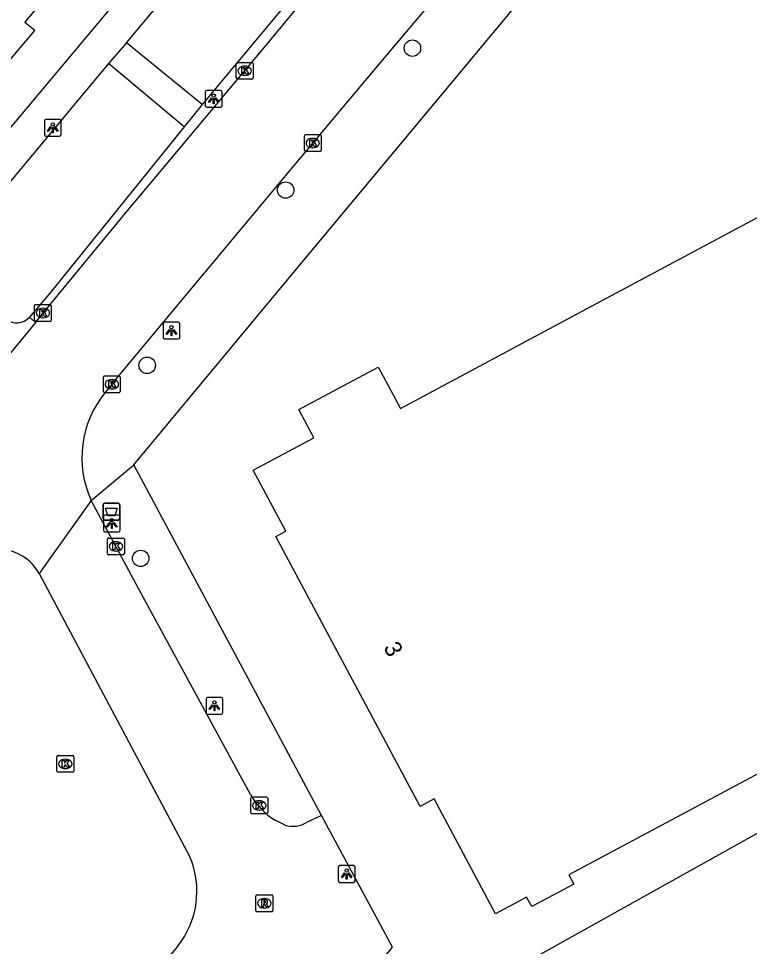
# Model space of a CAD drawing. Extents: x 162074 to 163034, y 381824 to 382557.
# Drawn here: x 162478.5 to 162521.9, y 382015.2 to 382070.3 of the extents above; entities that cross this region are included whole.
import ezdxf

# ---------------------------------------------------------------- set-up
doc = ezdxf.new("R2010")
doc.units = 0
for name, color, linetype in [('IMGEO_Afvalbak', 7, 'Continuous'), ('IMGEO_Boom', 7, 'Continuous'), ('IMGEO_Kolk', 7, 'Continuous'), ('IMGEO_Lichtpunt', 7, 'Continuous'), ('IMGEO_Pand', 7, 'Continuous'), ('IMGEO_Pand_nummerreeks', 7, 'Continuous'), ('IMGEO_Pand_vergunning_verleend', 7, 'Continuous'), ('IMGEO_Rijbaan_lokaal_open', 7, 'Continuous'), ('IMGEO_Rioolput', 7, 'Continuous'), ('IMGEO_Voetpad_open', 7, 'Continuous')]:
    doc.layers.add(name, color=color, linetype=linetype)

msp = doc.modelspace()

# ---------------------------------------------------------------- linework, layer by layer
at = {"layer": 'IMGEO_Afvalbak'}
for p, q in [((162483.482, 382040.614), (162483.482, 382041.414)), ((162483.482, 382041.414), (162483.482, 382040.614)), ((162483.582, 382041.514), (162484.372, 382041.514)), ((162484.372, 382041.514), (162483.582, 382041.514)), ((162484.472, 382041.414), (162484.472, 382040.614)), ((162484.472, 382040.614), (162484.472, 382041.414)), ((162484.372, 382040.514), (162483.582, 382040.514)), ((162483.582, 382040.514), (162484.372, 382040.514))]:
    msp.add_line(p, q, dxfattribs=at)
msp.add_lwpolyline([(162483.625, 382041.228), (162484.329, 382041.228), (162484.18, 382040.758), (162483.774, 382040.758), (162483.625, 382041.228)], dxfattribs=at)
for centre, start, end in [((162483.582, 382041.414), 90, 180), ((162483.582, 382041.414), 90, 180), ((162484.372, 382041.414), 0, 90), ((162484.372, 382041.414), 360, 90), ((162483.582, 382040.614), 180, 270), ((162483.582, 382040.614), 180, 270), ((162484.372, 382040.614), 270, 0), ((162484.372, 382040.614), 270, 0)]:
    msp.add_arc(centre, 0.1, start, end, dxfattribs=at)
at = {"layer": 'IMGEO_Boom'}
for centre in [(162501.881, 382068.582), (162494.339, 382060.141), (162486.106, 382049.718), (162485.72, 382038.235)]:
    msp.add_circle(centre, 0.489, dxfattribs=at)
at = {"layer": 'IMGEO_Kolk'}
for p, q in [((162491.406, 382066.811), (162491.406, 382067.663)), ((162491.481, 382067.737), (162492.333, 382067.737)), ((162491.894, 382067.517), (162491.919, 382067.517)), ((162492.407, 382067.663), (162492.407, 382066.811)), ((162492.333, 382066.737), (162491.481, 382066.737)), ((162491.917, 382066.957), (162491.892, 382066.957)), ((162495.528, 382063.438), (162496.38, 382063.438)), ((162495.453, 382062.512), (162495.453, 382063.364)), ((162495.941, 382063.218), (162495.966, 382063.218)), ((162496.454, 382063.364), (162496.454, 382062.512)), ((162496.38, 382062.438), (162495.528, 382062.438)), ((162495.964, 382062.658), (162495.939, 382062.658)), ((162479.401, 382052.405), (162479.401, 382053.257)), ((162479.476, 382053.331), (162480.328, 382053.331)), ((162479.889, 382053.111), (162479.914, 382053.111)), ((162480.402, 382053.257), (162480.402, 382052.405)), ((162479.912, 382052.551), (162479.887, 382052.551)), ((162480.328, 382052.331), (162479.476, 382052.331)), ((162483.578, 382049.091), (162484.43, 382049.091)), ((162483.503, 382048.165), (162483.503, 382049.017)), ((162483.991, 382048.871), (162484.016, 382048.871)), ((162484.504, 382049.017), (162484.504, 382048.165)), ((162484.43, 382048.091), (162483.578, 382048.091)), ((162484.014, 382048.311), (162483.989, 382048.311)), ((162483.746, 382038.522), (162483.746, 382039.374)), ((162483.821, 382039.448), (162484.673, 382039.448)), ((162484.234, 382039.228), (162484.259, 382039.228)), ((162484.747, 382039.374), (162484.747, 382038.522)), ((162484.257, 382038.668), (162484.232, 382038.668)), ((162484.673, 382038.448), (162483.821, 382038.448)), ((162480.81, 382026.513), (162481.662, 382026.513)), ((162480.735, 382025.587), (162480.735, 382026.439)), ((162481.223, 382026.293), (162481.248, 382026.293)), ((162481.736, 382026.439), (162481.736, 382025.587)), ((162481.662, 382025.513), (162480.81, 382025.513)), ((162481.246, 382025.733), (162481.221, 382025.733)), ((162492.271, 382023.119), (162492.271, 382023.971)), ((162492.346, 382024.045), (162493.198, 382024.045)), ((162492.759, 382023.825), (162492.784, 382023.825)), ((162493.272, 382023.971), (162493.272, 382023.119)), ((162492.782, 382023.265), (162492.757, 382023.265)), ((162493.198, 382023.045), (162492.346, 382023.045))]:
    msp.add_line(p, q, dxfattribs=at)
for points in [[(162491.406, 382066.811), (162491.406, 382067.663)], [(162491.481, 382067.737), (162492.333, 382067.737)], [(162491.727, 382067.437), (162491.85, 382067.437), (162491.85, 382067.286), (162491.98, 382067.437), (162492.144, 382067.437), (162491.998, 382067.286), (162492.151, 382067.037), (162491.999, 382067.037), (162491.914, 382067.201), (162491.85, 382067.134), (162491.85, 382067.037), (162491.727, 382067.037), (162491.727, 382067.437)], [(162492.407, 382067.663), (162492.407, 382066.811)], [(162492.333, 382066.737), (162491.481, 382066.737)], [(162495.528, 382063.438), (162496.38, 382063.438)], [(162495.453, 382062.512), (162495.453, 382063.364)], [(162495.774, 382063.138), (162495.897, 382063.138), (162495.897, 382062.987), (162496.027, 382063.138), (162496.191, 382063.138), (162496.045, 382062.987), (162496.198, 382062.738), (162496.046, 382062.738), (162495.961, 382062.902), (162495.897, 382062.835), (162495.897, 382062.738), (162495.774, 382062.738), (162495.774, 382063.138)], [(162496.454, 382063.364), (162496.454, 382062.512)], [(162496.38, 382062.438), (162495.528, 382062.438)], [(162479.401, 382052.405), (162479.401, 382053.257)], [(162479.476, 382053.331), (162480.328, 382053.331)], [(162479.722, 382053.031), (162479.845, 382053.031), (162479.845, 382052.88), (162479.975, 382053.031), (162480.139, 382053.031), (162479.993, 382052.88), (162480.146, 382052.631), (162479.994, 382052.631), (162479.909, 382052.795), (162479.845, 382052.728), (162479.845, 382052.631), (162479.722, 382052.631), (162479.722, 382053.031)], [(162480.402, 382053.257), (162480.402, 382052.405)], [(162480.328, 382052.331), (162479.476, 382052.331)], [(162483.578, 382049.091), (162484.43, 382049.091)], [(162483.503, 382048.165), (162483.503, 382049.017)], [(162483.824, 382048.791), (162483.947, 382048.791), (162483.947, 382048.64), (162484.077, 382048.791), (162484.241, 382048.791), (162484.095, 382048.64), (162484.248, 382048.391), (162484.096, 382048.391), (162484.011, 382048.555), (162483.947, 382048.488), (162483.947, 382048.391), (162483.824, 382048.391), (162483.824, 382048.791)], [(162484.504, 382049.017), (162484.504, 382048.165)], [(162484.43, 382048.091), (162483.578, 382048.091)], [(162483.746, 382038.522), (162483.746, 382039.374)], [(162483.821, 382039.448), (162484.673, 382039.448)], [(162484.067, 382039.148), (162484.19, 382039.148), (162484.19, 382038.997), (162484.32, 382039.148), (162484.484, 382039.148), (162484.338, 382038.997), (162484.491, 382038.748), (162484.339, 382038.748), (162484.254, 382038.912), (162484.19, 382038.845), (162484.19, 382038.748), (162484.067, 382038.748), (162484.067, 382039.148)], [(162484.747, 382039.374), (162484.747, 382038.522)], [(162484.673, 382038.448), (162483.821, 382038.448)], [(162480.81, 382026.513), (162481.662, 382026.513)], [(162480.735, 382025.587), (162480.735, 382026.439)], [(162481.056, 382026.213), (162481.179, 382026.213), (162481.179, 382026.062), (162481.309, 382026.213), (162481.473, 382026.213), (162481.327, 382026.062), (162481.48, 382025.813), (162481.328, 382025.813), (162481.243, 382025.977), (162481.179, 382025.91), (162481.179, 382025.813), (162481.056, 382025.813), (162481.056, 382026.213)], [(162481.736, 382026.439), (162481.736, 382025.587)], [(162481.662, 382025.513), (162480.81, 382025.513)], [(162492.271, 382023.119), (162492.271, 382023.971)], [(162492.346, 382024.045), (162493.198, 382024.045)], [(162492.592, 382023.745), (162492.715, 382023.745), (162492.715, 382023.594), (162492.845, 382023.745), (162493.009, 382023.745), (162492.863, 382023.594), (162493.016, 382023.345), (162492.864, 382023.345), (162492.779, 382023.509), (162492.715, 382023.442), (162492.715, 382023.345), (162492.592, 382023.345), (162492.592, 382023.745)], [(162493.272, 382023.971), (162493.272, 382023.119)], [(162493.198, 382023.045), (162492.346, 382023.045)]]:
    msp.add_lwpolyline(points, dxfattribs=at)
for centre, start, end in [((162491.483, 382067.661), 91.552, 178.448), ((162491.483, 382067.661), 91.552, 178.448), ((162492.331, 382067.661), 1.552, 88.448), ((162492.331, 382067.661), 1.552, 88.448), ((162491.483, 382066.813), 181.552, 268.448), ((162491.483, 382066.813), 181.552, 268.448), ((162492.331, 382066.813), 271.552, 358.448), ((162492.331, 382066.813), 271.552, 358.448), ((162495.53, 382063.362), 91.552, 178.448), ((162495.53, 382063.362), 91.552, 178.448), ((162496.378, 382063.362), 1.552, 88.448), ((162496.378, 382063.362), 1.552, 88.448), ((162495.53, 382062.514), 181.552, 268.448), ((162495.53, 382062.514), 181.552, 268.448), ((162496.378, 382062.514), 271.552, 358.448), ((162496.378, 382062.514), 271.552, 358.448), ((162479.478, 382053.255), 91.552, 178.448), ((162479.478, 382053.255), 91.552, 178.448), ((162480.326, 382053.255), 1.552, 88.448), ((162480.326, 382053.255), 1.552, 88.448), ((162479.478, 382052.407), 181.552, 268.448), ((162479.478, 382052.407), 181.552, 268.448), ((162480.326, 382052.407), 271.552, 358.448), ((162480.326, 382052.407), 271.552, 358.448), ((162483.58, 382049.015), 91.552, 178.448), ((162483.58, 382049.015), 91.552, 178.448), ((162484.428, 382049.015), 1.552, 88.448), ((162484.428, 382049.015), 1.552, 88.448), ((162483.58, 382048.167), 181.552, 268.448), ((162483.58, 382048.167), 181.552, 268.448), ((162484.428, 382048.167), 271.552, 358.448), ((162484.428, 382048.167), 271.552, 358.448), ((162483.823, 382039.372), 91.552, 178.448), ((162483.823, 382039.372), 91.552, 178.448), ((162484.671, 382039.372), 1.552, 88.448), ((162484.671, 382039.372), 1.552, 88.448), ((162483.823, 382038.524), 181.552, 268.448), ((162483.823, 382038.524), 181.552, 268.448), ((162484.671, 382038.524), 271.552, 358.448), ((162484.671, 382038.524), 271.552, 358.448), ((162480.812, 382026.437), 91.552, 178.448), ((162480.812, 382026.437), 91.552, 178.448), ((162481.66, 382026.437), 1.552, 88.448), ((162481.66, 382026.437), 1.552, 88.448), ((162480.812, 382025.589), 181.552, 268.448), ((162480.812, 382025.589), 181.552, 268.448), ((162481.66, 382025.589), 271.552, 358.448), ((162481.66, 382025.589), 271.552, 358.448), ((162492.348, 382023.969), 91.552, 178.448), ((162492.348, 382023.969), 91.552, 178.448), ((162493.196, 382023.969), 1.552, 88.448), ((162493.196, 382023.969), 1.552, 88.448), ((162492.348, 382023.121), 181.552, 268.448), ((162492.348, 382023.121), 181.552, 268.448), ((162493.196, 382023.121), 271.552, 358.448), ((162493.196, 382023.121), 271.552, 358.448)]:
    msp.add_arc(centre, 0.0765, start, end, dxfattribs=at)
for centre, major_axis, ratio, start_param, end_param in [((162491.893, 382067.237), (-0.387, 0.002), 0.722429, 4.712389, 7.853982), ((162491.918, 382067.237), (-0.39, 0.002), 0.717154, 1.570796, 4.712389), ((162495.94, 382062.938), (-0.387, 0.002), 0.722429, 4.712389, 7.853982), ((162495.965, 382062.938), (-0.39, 0.002), 0.717154, 1.570796, 4.712389), ((162479.888, 382052.831), (-0.387, 0.002), 0.722429, 4.712389, 7.853982), ((162479.913, 382052.831), (-0.39, 0.002), 0.717154, 1.570796, 4.712389), ((162483.99, 382048.591), (-0.387, 0.002), 0.722429, 4.712389, 7.853982), ((162484.015, 382048.591), (-0.39, 0.002), 0.717154, 1.570796, 4.712389), ((162484.233, 382038.948), (-0.387, 0.002), 0.722429, 4.712389, 7.853982), ((162484.258, 382038.948), (-0.39, 0.002), 0.717154, 1.570796, 4.712389), ((162481.222, 382026.013), (-0.387, 0.002), 0.722429, 4.712389, 7.853982), ((162481.247, 382026.013), (-0.39, 0.002), 0.717154, 1.570796, 4.712389), ((162492.758, 382023.545), (-0.387, 0.002), 0.722429, 4.712389, 7.853982), ((162492.783, 382023.545), (-0.39, 0.002), 0.717154, 1.570796, 4.712389)]:
    msp.add_ellipse(centre, major_axis=major_axis, ratio=ratio, start_param=start_param, end_param=end_param, dxfattribs=at)
at = {"layer": 'IMGEO_Lichtpunt'}
for p, q in [((162489.561, 382065.967), (162489.561, 382065.16)), ((162489.561, 382065.967), (162489.561, 382065.16)), ((162490.463, 382066.062), (162489.655, 382066.062)), ((162490.463, 382066.062), (162489.655, 382066.062)), ((162490.557, 382065.16), (162490.557, 382065.967)), ((162490.557, 382065.16), (162490.557, 382065.967)), ((162489.655, 382065.066), (162490.463, 382065.066)), ((162489.655, 382065.066), (162490.463, 382065.066)), ((162479.99, 382064.252), (162479.99, 382063.445)), ((162479.99, 382064.252), (162479.99, 382063.445)), ((162480.892, 382064.347), (162480.084, 382064.347)), ((162480.892, 382064.347), (162480.084, 382064.347)), ((162480.986, 382063.445), (162480.986, 382064.252)), ((162480.986, 382063.445), (162480.986, 382064.252)), ((162480.084, 382063.351), (162480.892, 382063.351)), ((162480.084, 382063.351), (162480.892, 382063.351)), ((162487.05, 382052.187), (162487.05, 382051.38)), ((162487.05, 382052.187), (162487.05, 382051.38)), ((162487.952, 382052.282), (162487.144, 382052.282)), ((162487.952, 382052.282), (162487.144, 382052.282)), ((162488.046, 382051.38), (162488.046, 382052.187)), ((162488.046, 382051.38), (162488.046, 382052.187)), ((162487.144, 382051.286), (162487.952, 382051.286)), ((162487.144, 382051.286), (162487.952, 382051.286)), ((162484.404, 382040.812), (162483.596, 382040.812)), ((162484.404, 382040.812), (162483.596, 382040.812)), ((162483.502, 382040.717), (162483.502, 382039.91)), ((162483.502, 382040.717), (162483.502, 382039.91)), ((162484.498, 382039.91), (162484.498, 382040.717)), ((162484.498, 382039.91), (162484.498, 382040.717)), ((162483.596, 382039.816), (162484.404, 382039.816)), ((162483.596, 382039.816), (162484.404, 382039.816)), ((162489.604, 382029.868), (162489.604, 382029.061)), ((162489.604, 382029.868), (162489.604, 382029.061)), ((162490.506, 382029.963), (162489.698, 382029.963)), ((162490.506, 382029.963), (162489.698, 382029.963)), ((162490.6, 382029.061), (162490.6, 382029.868)), ((162490.6, 382029.061), (162490.6, 382029.868)), ((162489.698, 382028.967), (162490.506, 382028.967)), ((162489.698, 382028.967), (162490.506, 382028.967)), ((162497.472, 382019.868), (162497.472, 382019.061)), ((162497.472, 382019.868), (162497.472, 382019.061)), ((162498.374, 382019.963), (162497.566, 382019.963)), ((162498.374, 382019.963), (162497.566, 382019.963)), ((162498.468, 382019.061), (162498.468, 382019.868)), ((162498.468, 382019.061), (162498.468, 382019.868)), ((162497.566, 382018.967), (162498.374, 382018.967)), ((162497.566, 382018.967), (162498.374, 382018.967))]:
    msp.add_line(p, q, dxfattribs=at)
for points in [[(162489.935, 382065.631), (162489.974, 382065.603), (162489.786, 382065.341), (162489.748, 382065.368), (162489.935, 382065.631)], [(162490.147, 382065.603), (162490.185, 382065.63), (162490.372, 382065.368), (162490.333, 382065.34), (162490.147, 382065.603)], [(162490.037, 382065.583), (162490.084, 382065.583), (162490.084, 382065.261), (162490.037, 382065.261), (162490.037, 382065.583)], [(162480.364, 382063.916), (162480.403, 382063.888), (162480.215, 382063.626), (162480.177, 382063.653), (162480.364, 382063.916)], [(162480.466, 382063.868), (162480.513, 382063.868), (162480.513, 382063.546), (162480.466, 382063.546), (162480.466, 382063.868)], [(162480.576, 382063.888), (162480.614, 382063.915), (162480.801, 382063.653), (162480.762, 382063.625), (162480.576, 382063.888)], [(162487.424, 382051.851), (162487.463, 382051.823), (162487.275, 382051.561), (162487.237, 382051.588), (162487.424, 382051.851)], [(162487.636, 382051.823), (162487.674, 382051.85), (162487.861, 382051.588), (162487.822, 382051.56), (162487.636, 382051.823)], [(162487.526, 382051.803), (162487.573, 382051.803), (162487.573, 382051.481), (162487.526, 382051.481), (162487.526, 382051.803)], [(162483.876, 382040.381), (162483.915, 382040.353), (162483.727, 382040.091), (162483.689, 382040.118), (162483.876, 382040.381)], [(162483.978, 382040.333), (162484.025, 382040.333), (162484.025, 382040.011), (162483.978, 382040.011), (162483.978, 382040.333)], [(162484.088, 382040.353), (162484.126, 382040.38), (162484.313, 382040.118), (162484.274, 382040.09), (162484.088, 382040.353)], [(162489.978, 382029.532), (162490.017, 382029.504), (162489.829, 382029.242), (162489.791, 382029.269), (162489.978, 382029.532)], [(162490.08, 382029.484), (162490.127, 382029.484), (162490.127, 382029.162), (162490.08, 382029.162), (162490.08, 382029.484)], [(162490.19, 382029.504), (162490.228, 382029.531), (162490.415, 382029.269), (162490.376, 382029.241), (162490.19, 382029.504)], [(162497.846, 382019.532), (162497.885, 382019.504), (162497.697, 382019.242), (162497.659, 382019.269), (162497.846, 382019.532)], [(162497.948, 382019.484), (162497.995, 382019.484), (162497.995, 382019.162), (162497.948, 382019.162), (162497.948, 382019.484)], [(162498.058, 382019.504), (162498.096, 382019.531), (162498.283, 382019.269), (162498.244, 382019.241), (162498.058, 382019.504)]]:
    msp.add_lwpolyline(points, dxfattribs=at)
for centre in [(162490.06, 382065.765), (162480.489, 382064.05), (162487.549, 382051.985), (162484.001, 382040.515), (162490.103, 382029.666), (162497.971, 382019.666)]:
    msp.add_circle(centre, 0.0994, dxfattribs=at)
for centre, start, end in [((162489.655, 382065.967), 90, 180), ((162489.655, 382065.967), 90, 180), ((162490.463, 382065.967), 0, 90), ((162490.463, 382065.967), 0, 90), ((162489.655, 382065.16), 180, 270), ((162489.655, 382065.16), 180, 270), ((162490.463, 382065.16), 270, 0), ((162490.463, 382065.16), 270, 360), ((162480.084, 382064.252), 90, 180), ((162480.084, 382064.252), 90, 180), ((162480.892, 382064.252), 0, 90), ((162480.892, 382064.252), 0, 90), ((162480.084, 382063.445), 180, 270), ((162480.084, 382063.445), 180, 270), ((162480.892, 382063.445), 270, 0), ((162480.892, 382063.445), 270, 360), ((162487.144, 382052.187), 90, 180), ((162487.144, 382052.187), 90, 180), ((162487.952, 382052.187), 0, 90), ((162487.952, 382052.187), 0, 90), ((162487.144, 382051.38), 180, 270), ((162487.144, 382051.38), 180, 270), ((162487.952, 382051.38), 270, 0), ((162487.952, 382051.38), 270, 360), ((162483.596, 382040.717), 90, 180), ((162483.596, 382040.717), 90, 180), ((162484.404, 382040.717), 0, 90), ((162484.404, 382040.717), 0, 90), ((162483.596, 382039.91), 180, 270), ((162483.596, 382039.91), 180, 270), ((162484.404, 382039.91), 270, 0), ((162484.404, 382039.91), 270, 360), ((162489.698, 382029.868), 90, 180), ((162489.698, 382029.868), 90, 180), ((162490.506, 382029.868), 0, 90), ((162490.506, 382029.868), 0, 90), ((162489.698, 382029.061), 180, 270), ((162489.698, 382029.061), 180, 270), ((162490.506, 382029.061), 270, 0), ((162490.506, 382029.061), 270, 360), ((162497.566, 382019.868), 90, 180), ((162497.566, 382019.868), 90, 180), ((162498.374, 382019.868), 0, 90), ((162498.374, 382019.868), 0, 90), ((162497.566, 382019.061), 180, 270), ((162497.566, 382019.061), 180, 270), ((162498.374, 382019.061), 270, 0), ((162498.374, 382019.061), 270, 360)]:
    msp.add_arc(centre, 0.0946, start, end, dxfattribs=at)
at = {"layer": 'IMGEO_Pand'}
for points in [[(162476.559, 382067.379), (162477.347, 382068.319), (162477.918, 382067.84), (162479.415, 382069.627), (162478.832, 382070.116), (162481.349, 382073.119), (162481.958, 382072.609), (162483.422, 382074.356), (162482.823, 382074.858), (162483.622, 382075.812)], [(162525.732, 382027.182), (162511.188, 382019.408), (162511.482, 382018.858), (162508.981, 382017.522), (162508.675, 382018.094), (162506.823, 382017.104), (162503.172, 382023.933), (162502.335, 382023.486), (162500, 382027.855), (162493.755, 382039.539), (162494.355, 382039.86), (162492.417, 382043.487), (162496.014, 382045.41), (162495.116, 382047.09), (162499.843, 382049.616), (162500, 382049.323), (162501.162, 382047.151), (162511.974, 382052.93), (162525.812, 382060.326)]]:
    msp.add_lwpolyline(points, dxfattribs=at)
at = {"layer": 'IMGEO_Pand_vergunning_verleend'}
msp.add_lwpolyline([(162506.081, 382012.787), (162537.921, 382030.563), (162540.97, 382025.099), (162552.035, 382031.277), (162550.142, 382034.668), (162552.563, 382036.019), (162551.527, 382037.874), (162556.827, 382040.832), (162559.133, 382036.702), (162567.615, 382040.58), (162572.407, 382031.568), (162571.087, 382030.866), (162573.731, 382025.895), (162561.053, 382019.153), (162561.748, 382017.847), (162515.96, 381993.499), (162506.081, 382012.787)], dxfattribs=at)
at = {"layer": 'IMGEO_Rijbaan_lokaal_open'}
for points in [[(162479.464, 382052.271), (162479.798, 382052.676), (162484.791, 382058.741), (162493.199, 382068.777), (162500, 382076.984), (162501.747, 382079.092), (162513.725, 382093.577)], [(162518.359, 382089.726), (162517.901, 382089.135), (162512.501, 382082.754), (162505.608, 382074.431), (162500, 382067.76), (162494.638, 382061.372), (162484.385, 382049.064), (162483.608, 382048.102)], [(162479.464, 382052.271), (162478.84, 382051.513), (162477.247, 382049.579)], [(162482.775, 382041.683), (162479.679, 382037.337)], [(162492.241, 382024.192), (162489.041, 382030.092), (162485.868, 382035.932), (162482.775, 382041.683)], [(162479.679, 382037.337), (162488.645, 382020.485)], [(162494.305, 382022.368), (162493.714, 382022.657)], [(162496.476, 382022.946), (162495.614, 382022.55)], [(162496.617, 382012.958), (162498.228, 382011.978), (162500, 382014.237), (162500.694, 382015.122), (162500.583, 382015.328), (162500, 382016.409), (162496.476, 382022.946)], [(162487.909, 382015.156), (162475.982, 382000.964), (162475.176, 382000), (162465.41, 381988.315), (162458.427, 381980.013), (162456.852, 381978.07)]]:
    msp.add_lwpolyline(points, dxfattribs=at)
for centre, radius, start, end in [((162488.32, 382044.227), 6.101, 140.5671, 204.6449), ((162477.26, 382036.003), 2.763, 28.866, 86.9648), ((162496.085, 382026.406), 4.436, 209.9441, 237.6943), ((162494.763, 382023.874), 1.574, 253.0881, 302.7429), ((162483.815, 382018.437), 5.246, 321.2936, 22.9794)]:
    msp.add_arc(centre, radius, start, end, dxfattribs=at)
at = {"layer": 'IMGEO_Rioolput'}
for p, q in [((162492.649, 382018.222), (162493.501, 382018.222)), ((162492.574, 382017.296), (162492.574, 382018.148)), ((162493.062, 382018.002), (162493.087, 382018.002)), ((162493.575, 382018.148), (162493.575, 382017.296)), ((162493.501, 382017.222), (162492.649, 382017.222)), ((162493.085, 382017.442), (162493.06, 382017.442))]:
    msp.add_line(p, q, dxfattribs=at)
for points in [[(162492.649, 382018.222), (162493.501, 382018.222)], [(162492.574, 382017.296), (162492.574, 382018.148)], [(162493.163, 382017.92), (162492.911, 382017.922), (162492.911, 382017.522)], [(162492.911, 382017.522), (162493.035, 382017.522), (162493.035, 382017.684), (162493.046, 382017.684)], [(162493.089, 382017.841), (162493.035, 382017.841), (162493.035, 382017.76)], [(162493.035, 382017.76), (162493.087, 382017.76)], [(162493.093, 382017.655), (162493.164, 382017.522), (162493.304, 382017.522), (162493.239, 382017.648)], [(162493.575, 382018.148), (162493.575, 382017.296)], [(162493.501, 382017.222), (162492.649, 382017.222)]]:
    msp.add_lwpolyline(points, dxfattribs=at)
for centre, radius, start, end in [((162492.651, 382018.146), 0.0765, 91.552, 178.448), ((162492.651, 382018.146), 0.0765, 91.552, 178.448), ((162493.499, 382018.146), 0.0765, 1.552, 88.448), ((162493.499, 382018.146), 0.0765, 1.552, 88.448), ((162493.045, 382017.631), 0.0533, 26.0293, 88.6989), ((162493.071, 382017.949), 0.19, 274.7715, 282.9687), ((162493.095, 382017.745), 0.0964, 77.0061, 93.1865), ((162493.109, 382017.802), 0.0378, 276.6634, 79.6772), ((162493.162, 382017.81), 0.109, 350.3612, 89.416), ((162493.16, 382017.81), 0.112, 277.5842, 350.9817), ((162493.144, 382017.595), 0.108, 29.5134, 73.7905), ((162492.651, 382017.298), 0.0765, 181.552, 268.448), ((162492.651, 382017.298), 0.0765, 181.552, 268.448), ((162493.499, 382017.298), 0.0765, 271.552, 358.448), ((162493.499, 382017.298), 0.0765, 271.552, 358.448)]:
    msp.add_arc(centre, radius, start, end, dxfattribs=at)
for centre, major_axis, ratio, start_param, end_param in [((162493.061, 382017.722), (-0.387, 0.002), 0.722429, 4.712389, 7.853982), ((162493.086, 382017.722), (-0.39, 0.002), 0.717154, 1.570796, 4.712389)]:
    msp.add_ellipse(centre, major_axis=major_axis, ratio=ratio, start_param=start_param, end_param=end_param, dxfattribs=at)
at = {"layer": 'IMGEO_Voetpad_open'}
for points in [[(162507.419, 382099.039), (162500, 382090.184), (162471.924, 382056.673)], [(162485.32, 382043.802), (162495.527, 382056.09), (162500, 382061.465), (162521.435, 382087.22)], [(162484.884, 382068.897), (162497.815, 382084.401)], [(162502.313, 382080.762), (162500, 382077.988), (162489.372, 382065.239)], [(162484.884, 382068.897), (162483.808, 382067.666)], [(162489.372, 382065.239), (162484.884, 382068.897)], [(162483.808, 382067.666), (162473.845, 382055.734), (162477.706, 382052.489)], [(162488.295, 382063.907), (162483.808, 382067.666)], [(162489.372, 382065.239), (162488.295, 382063.907)], [(162488.295, 382063.907), (162480.341, 382054.039), (162479.102, 382052.575)], [(162479.102, 382052.575), (162479.464, 382052.271)], [(162482.775, 382041.683), (162485.32, 382043.802)], [(162496.476, 382022.946), (162485.32, 382043.802)]]:
    msp.add_lwpolyline(points, dxfattribs=at)
msp.add_arc((162478.36, 382053.241), 0.997, 228.96, 318.0905, dxfattribs=at)

# ---------------------------------------------------------------- texts
at = {"layer": 'IMGEO_Pand_nummerreeks'}
msp.add_text('3', height=1, rotation=298.1263, dxfattribs=at).set_placement((162500.138, 382032.943))

doc.saveas('drawing.dxf')
